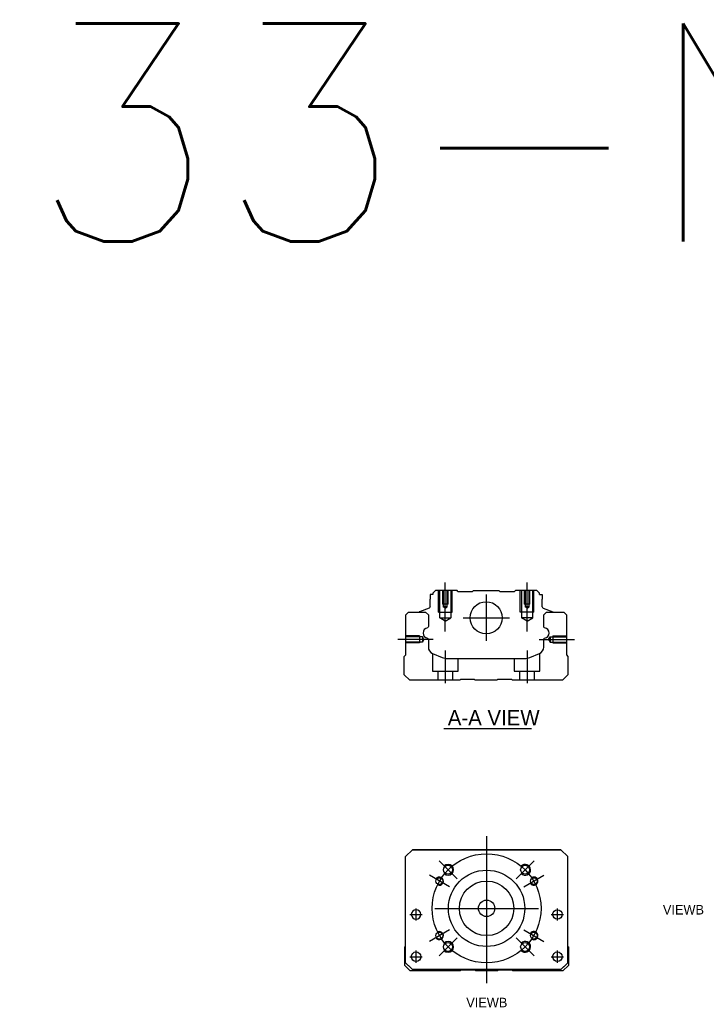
# Model space of a CAD drawing. Header units: millimetres. Extents: x -212 to 3135, y -1694 to 860.
# Tile 515 of 565: x 704 to 956, y -423 to -62. Entities that reach past the tile are written whole.
import ezdxf
from ezdxf.lldxf.tags import DXFTag

# ---------------------------------------------------------------- set-up
doc = ezdxf.new("R2010")
doc.units = ezdxf.units.MM
doc.layers.get('0').update_dxf_attribs({"linetype": 'CONTINUOUS'})
doc.styles.add('CHN', font='txt')
doc.styles.get("Standard").update_dxf_attribs({"font": 'txt.shx', "height": 0.5})
tags = doc.linetypes.add('DASHED', pattern=[25.72, 12.86, -12.86]).pattern_tags.tags
tags[6:7] = [DXFTag(74, 4), DXFTag(75, 0), DXFTag(340, '0'), DXFTag(46, 0.0), DXFTag(50, 0.0), DXFTag(44, 0.0), DXFTag(45, 0.0)]
tags[4:5] = [DXFTag(74, 4), DXFTag(75, 0), DXFTag(340, '0'), DXFTag(46, 0.0), DXFTag(50, 0.0), DXFTag(44, 0.0), DXFTag(45, 0.0)]

msp = doc.modelspace()

# ---------------------------------------------------------------- linework, layer by layer
at = {"ltscale": 0.1}
for p, q in [((860.42, -286.36), (860.42, -268.36)), ((890.42, -286.36), (890.42, -268.36)), ((894.87, -289.31), (907.87, -289.31)), ((860.42, -293.31), (860.42, -305.31)), ((890.42, -293.31), (890.42, -305.31))]:
    msp.add_line(p, q, dxfattribs=at)
at = {"linetype": 'Continuous'}
for p, q in [((854.85, -272.86), (854.85, -274.56)), ((855.85, -272.86), (854.85, -272.86)), ((854.85, -277.36), (854.85, -274.56)), ((856.85, -271.36), (855.85, -272.36)), ((855.85, -272.36), (855.85, -272.86)), ((864.72, -271.36), (856.85, -271.36)), ((865.02, -271.66), (864.72, -271.36)), ((865.02, -271.66), (870.42, -271.66)), ((870.42, -271.66), (870.72, -271.36)), ((870.72, -271.36), (880.12, -271.36)), ((880.42, -271.66), (880.12, -271.36)), ((880.42, -271.66), (885.82, -271.66)), ((886.12, -271.36), (885.82, -271.66)), ((894, -271.36), (886.12, -271.36)), ((895, -272.36), (894, -271.36)), ((895, -272.86), (895, -272.36)), ((895, -272.86), (896, -272.86)), ((896, -272.86), (896, -274.56)), ((896, -277.36), (896, -274.56)), ((854.52, -277.83), (850.94, -279.12)), ((896.33, -277.83), (899.9, -279.12)), ((845.88, -280.31), (846.88, -279.31)), ((845.88, -295.01), (845.88, -280.31)), ((846.88, -279.31), (853.2, -279.31)), ((850.81, -279.28), (850.81, -279.31)), ((853.2, -279.31), (854.2, -280.31)), ((854.2, -280.31), (854.2, -284.58)), ((896.55, -280.31), (897.55, -279.31)), ((896.55, -284.58), (896.55, -280.31)), ((897.55, -279.31), (903.87, -279.31)), ((900.03, -279.28), (900.04, -279.31)), ((903.87, -279.31), (904.87, -280.31)), ((904.87, -280.31), (904.87, -295.01)), ((854.2, -289.32), (854.2, -292.14)), ((896.55, -292.14), (896.55, -289.32)), ((845.37, -295.51), (845.88, -295.01)), ((845.37, -302.31), (845.37, -295.51)), ((855.74, -294.45), (859.3, -295.93)), ((891.45, -295.93), (895.01, -294.45)), ((904.87, -295.01), (905.37, -295.51)), ((905.37, -295.51), (905.37, -302.31)), ((861.22, -296.31), (889.53, -296.31)), ((847.37, -304.31), (845.37, -302.31)), ((905.37, -302.31), (903.37, -304.31)), ((865.72, -304.31), (847.37, -304.31)), ((866.08, -304.06), (865.72, -304.31)), ((871.08, -304.06), (866.08, -304.06)), ((871.43, -304.31), (871.08, -304.06)), ((879.32, -304.31), (871.43, -304.31)), ((879.67, -304.06), (879.32, -304.31)), ((884.67, -304.06), (879.67, -304.06)), ((885.02, -304.31), (884.67, -304.06)), ((903.37, -304.31), (885.02, -304.31)), ((845.87, -368.98), (848.37, -366.48)), ((848.37, -366.48), (845.87, -368.98)), ((848.37, -366.48), (902.87, -366.48)), ((902.87, -366.48), (848.37, -366.48)), ((902.87, -366.48), (905.37, -368.98)), ((905.37, -368.98), (902.87, -366.48)), ((845.87, -407.98), (845.87, -368.98)), ((905.37, -407.98), (905.37, -368.98)), ((845.58, -402.13), (845.87, -401.83)), ((845.58, -408.93), (845.58, -402.13)), ((905.37, -401.93), (905.58, -402.13)), ((905.58, -402.13), (905.58, -408.93)), ((845.87, -407.98), (848.37, -410.48)), ((902.87, -410.48), (905.37, -407.98)), ((847.58, -410.93), (845.58, -408.93)), ((848.37, -410.48), (846.88, -408.98)), ((865.93, -410.93), (847.58, -410.93)), ((848.37, -410.48), (848.37, -410.48)), ((902.87, -410.48), (848.37, -410.48)), ((902.87, -410.48), (848.37, -410.48)), ((866.28, -410.68), (865.93, -410.93)), ((871.28, -410.68), (866.28, -410.68)), ((871.63, -410.93), (871.28, -410.68)), ((879.53, -410.93), (871.63, -410.93)), ((879.88, -410.68), (879.53, -410.93)), ((884.88, -410.68), (879.88, -410.68)), ((885.23, -410.93), (884.88, -410.68)), ((903.58, -410.93), (885.23, -410.93)), ((905.58, -408.93), (903.58, -410.93))]:
    msp.add_line(p, q, dxfattribs=at)
at = {"linetype": 'DASHED', "ltscale": 0.1}
for p, q in [((857.92, -279.36), (857.92, -271.36)), ((858.36, -281.36), (858.36, -271.36)), ((859.42, -271.36), (859.42, -276.36)), ((859.68, -271.36), (859.68, -277.36)), ((861.16, -277.36), (861.16, -271.36)), ((861.42, -276.36), (861.42, -271.36)), ((862.49, -271.36), (862.49, -281.36)), ((862.92, -279.36), (862.92, -271.36)), ((887.92, -279.36), (887.92, -271.36)), ((888.36, -271.36), (888.36, -281.36)), ((889.42, -271.36), (889.42, -276.36)), ((889.68, -271.36), (889.68, -277.36)), ((891.16, -277.36), (891.16, -271.36)), ((891.42, -276.36), (891.42, -271.36)), ((892.49, -281.36), (892.49, -271.36)), ((892.92, -279.36), (892.92, -271.36)), ((861.42, -276.36), (859.42, -276.36)), ((861.16, -277.36), (859.68, -277.36)), ((860.42, -277.78), (859.68, -277.36)), ((860.42, -277.78), (861.16, -277.36)), ((891.42, -276.36), (889.42, -276.36)), ((891.16, -277.36), (889.68, -277.36)), ((890.42, -277.78), (889.68, -277.36)), ((890.42, -277.78), (891.16, -277.36)), ((857.92, -279.36), (862.92, -279.36)), ((858.36, -281.36), (862.49, -281.36)), ((860.42, -282.55), (858.36, -281.36)), ((860.42, -282.55), (862.49, -281.36)), ((892.92, -279.36), (887.92, -279.36)), ((892.49, -281.36), (888.36, -281.36)), ((890.42, -282.55), (888.36, -281.36)), ((890.42, -282.55), (892.49, -281.36)), ((851.01, -288.01), (846.01, -288.01)), ((852.01, -288.3), (846.01, -288.3)), ((851.01, -288.01), (851.01, -290.61)), ((852.01, -288.3), (852.01, -290.32)), ((852.59, -289.31), (852.01, -288.3)), ((898.29, -289.31), (898.87, -288.3)), ((898.87, -288.3), (898.87, -290.32)), ((898.87, -288.3), (904.87, -288.3)), ((899.87, -288.01), (899.87, -290.61)), ((899.87, -288.01), (904.87, -288.01)), ((852.01, -290.32), (846.01, -290.32)), ((851.01, -290.61), (846.01, -290.61)), ((851.01, -290.38), (851.01, -290.43)), ((852.59, -289.31), (852.01, -290.32)), ((898.29, -289.31), (898.87, -290.32)), ((898.87, -290.32), (904.87, -290.32)), ((899.87, -290.38), (899.87, -290.43)), ((899.87, -290.61), (904.87, -290.61)), ((855.67, -294.44), (855.67, -301.01)), ((895.17, -301.01), (895.17, -294.37)), ((865.17, -301.01), (865.17, -296.31)), ((885.67, -296.31), (885.67, -301.01)), ((855.67, -301.01), (865.17, -301.01)), ((857.67, -301.01), (857.67, -304.31)), ((863.17, -304.31), (863.17, -301.01)), ((885.67, -301.01), (895.17, -301.01)), ((887.67, -301.01), (887.67, -304.31)), ((893.17, -304.31), (893.17, -301.01))]:
    msp.add_line(p, q, dxfattribs=at)
at = {"linetype": 'DASHED'}
for p, q in [((865.02, -271.66), (865.02, -271.66)), ((885.82, -271.66), (885.82, -271.66)), ((848.37, -366.48), (848.37, -366.48)), ((864.85, -366.48), (862.4, -366.48)), ((886.4, -366.48), (888.85, -366.48)), ((902.87, -366.48), (902.87, -366.48)), ((845.87, -368.98), (845.87, -368.98)), ((905.37, -368.98), (905.37, -368.98)), ((845.87, -393.48), (845.87, -393.48)), ((847.94, -390.23), (847.94, -390.23)), ((851.44, -390.23), (851.44, -390.23)), ((899.81, -390.23), (899.81, -390.23)), ((903.31, -390.23), (903.31, -390.23)), ((905.37, -393.48), (905.37, -393.48)), ((847.94, -405.73), (847.94, -405.73)), ((851.44, -405.73), (851.44, -405.73)), ((902.87, -410.48), (905.37, -407.98)), ((905.37, -407.98), (904.37, -408.98)), ((846.88, -408.98), (846.88, -408.98)), ((904.37, -408.98), (902.87, -410.48)), ((902.87, -410.48), (902.87, -410.48)), ((904.37, -408.98), (904.37, -408.98))]:
    msp.add_line(p, q, dxfattribs=at)
at = {"ltscale": 0.3}
for p, q in [((875.42, -272.86), (875.42, -289.86)), ((866.92, -281.36), (883.92, -281.36)), ((875.57, -361.48), (875.57, -415.48)), ((864.72, -377.12), (858.14, -370.55)), ((886.43, -377.12), (893.01, -370.55)), ((861.94, -380.1), (854.57, -375.85)), ((889.21, -380.1), (896.58, -375.85)), ((849.69, -392.48), (849.69, -387.98)), ((849.69, -392.48), (849.69, -387.98)), ((856.57, -387.98), (894.57, -387.98)), ((901.56, -392.48), (901.56, -387.98)), ((901.56, -392.48), (901.56, -387.98)), ((861.94, -395.85), (854.57, -400.1)), ((889.21, -395.85), (896.58, -400.1)), ((864.72, -398.83), (858.14, -405.41)), ((886.43, -398.83), (893.01, -405.41)), ((849.69, -407.98), (849.69, -403.48)), ((849.69, -407.98), (849.69, -403.48)), ((901.56, -407.98), (901.56, -403.48)), ((901.56, -407.98), (901.56, -403.48))]:
    msp.add_line(p, q, dxfattribs=at)
for p, q in [((855.97, -289.31), (842.97, -289.31)), ((859.83, -321.96), (892.07, -321.96)), ((847.44, -390.23), (851.94, -390.23)), ((847.44, -390.23), (851.94, -390.23)), ((899.31, -390.23), (903.81, -390.23)), ((899.31, -390.23), (903.81, -390.23)), ((847.44, -405.73), (851.94, -405.73)), ((847.44, -405.73), (851.94, -405.73)), ((899.31, -405.73), (903.81, -405.73)), ((899.31, -405.73), (903.81, -405.73))]:
    msp.add_line(p, q)
at = {"linetype": 'Continuous'}
for centre, radius in [((875.42, -281.36), 5.9), ((861.43, -373.84), 1.65), ((875.57, -387.98), 14), ((889.72, -373.84), 1.65), ((858.25, -377.98), 1.25), ((875.57, -387.98), 10), ((892.9, -377.98), 1.25), ((875.57, -387.98), 3), ((901.56, -390.23), 1.75), ((858.25, -397.98), 1.25), ((892.9, -397.98), 1.25), ((861.43, -402.12), 1.65), ((889.72, -402.12), 1.65), ((849.69, -405.73), 1.75), ((901.56, -405.73), 1.75)]:
    msp.add_circle(centre, radius, dxfattribs=at)
at = {"ltscale": 0.3}
msp.add_circle((875.57, -387.98), 20, dxfattribs=at)
at = {"linetype": 'Continuous', "extrusion": (0, 0, -1)}
msp.add_circle((-849.69, -390.23), 1.75, dxfattribs=at)
for centre, radius, start, end in [((-854.35, -277.36), 0.5, 180, 250.1017), ((-899.83, -279.31), 0.2, 109.8983, 172.0917), ((-853.7, -284.58), 0.5, 180, 249.8105), ((-897.05, -284.58), 0.5, 290.1895, 0), ((-853.7, -289.32), 0.5, 110.1895, 180), ((-897.05, -289.32), 0.5, 0, 69.8105)]:
    msp.add_arc(centre, radius, start, end, dxfattribs=at)
at = {"linetype": 'Continuous'}
for centre, radius, start, end in [((896.5, -277.36), 0.5, 180, 250.1017), ((851.01, -279.31), 0.2, 109.8983, 172.0917), ((854.19, -286.95), 1.93, 99.5288, 260.4712), ((896.56, -286.95), 1.93, 279.5288, 80.4712), ((856.7, -292.14), 2.5, 180, 247.4572), ((894.05, -292.14), 2.5, 292.5428, 0), ((861.22, -291.31), 5, 247.4572, 270), ((889.53, -291.31), 5, 270, 292.5428)]:
    msp.add_arc(centre, radius, start, end, dxfattribs=at)
for centre, radius, start, end in [((861.43, -373.84), 2, 227.8658, 135), ((889.72, -373.84), 2, 225, 137.8658), ((858.25, -377.98), 1.5, 242.1491, 150), ((892.9, -377.98), 1.5, 210, 122.1491), ((858.25, -397.98), 1.5, 210, 117.8509), ((892.9, -397.98), 1.5, 237.8509, 150), ((861.43, -402.12), 2, 225, 132.134), ((889.72, -402.12), 2, 222.1342, 135)]:
    msp.add_arc(centre, radius, start, end)

# ---------------------------------------------------------------- texts
at = {"insert": (563.69, -63.32), "char_height": 80, "attachment_point": 1}
msp.add_mtext('KP33-N-D', dxfattribs=at)
at = {"style": 'CHN'}
for s, insert, char_height, attachment_point in [('A-A VIEW', (861.33, -318.02), 5.6, 4), ('VIEWB', (955.36, -390.25), 3.5, 9), ('VIEWB', (883.19, -424.29), 3.5, 9)]:
    msp.add_mtext(s, dxfattribs=dict(at, insert=insert, char_height=char_height, attachment_point=attachment_point))

doc.saveas('drawing.dxf')
